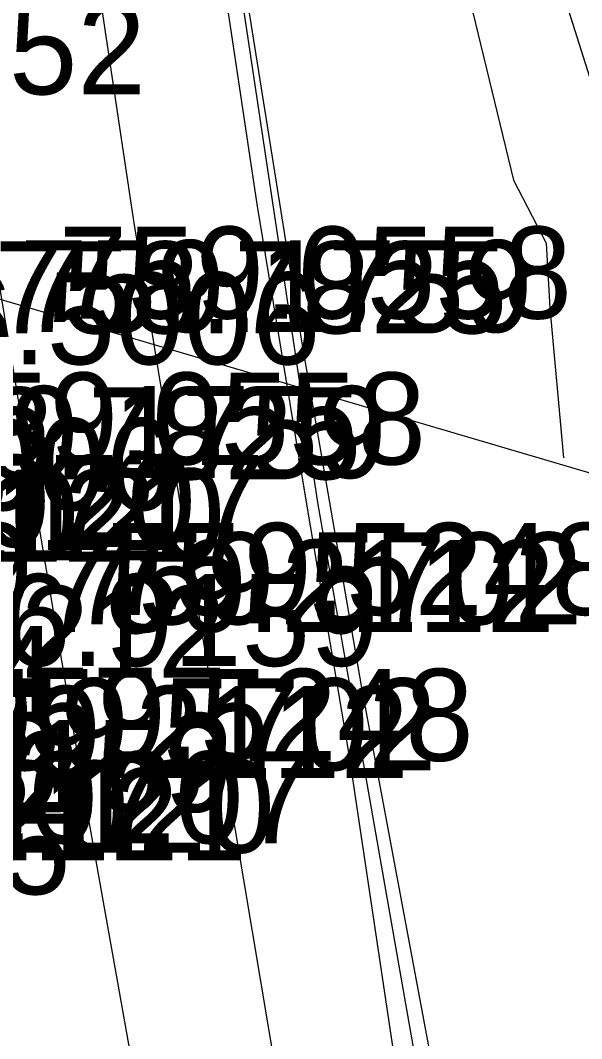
# Model space of a CAD drawing. Extents: x 1602514 to 1609837, y 863887 to 871157.
# Drawn here: x 1604454.2 to 1604500.3, y 869154.8 to 869238.5 of the extents above; entities that cross this region are included whole.
import ezdxf

# ---------------------------------------------------------------- set-up
doc = ezdxf.new("R2010")
doc.units = 0
for name, color, linetype in [('Default', 7, 'Continuous'), ('Survey-Centerline', 7, 'Continuous'), ('Survey-Edge of pavement', 7, 'Continuous'), ('Survey-Ridge Lines', 7, 'Continuous'), ('Survey-Safety', 7, 'Continuous'), ('Survey-Shoulders', 7, 'Continuous'), ('Survey-Text-Elevation', 7, 'Continuous'), ('Survey-Text-Feature', 7, 'Continuous'), ('Survey-Text-Name and Number', 7, 'Continuous')]:
    doc.layers.add(name, color=color, linetype=linetype)

msp = doc.modelspace()

# ---------------------------------------------------------------- linework, layer by layer
at = {"layer": 'Default'}
msp.add_lwpolyline([(1604313.362, 869256.631), (1604520.343, 869195.624)], dxfattribs=at)
msp.add_lwpolyline([(1604313.362, 869256.631), (1604520.343, 869195.624)], dxfattribs=at)
at = {"layer": 'Survey-Centerline'}
msp.add_lwpolyline([(1604518.877, 868907.989), (1604512.233, 868932.089), (1604505.818, 868956.249), (1604499.787, 868980.511), (1604494.063, 869004.854), (1604489.154, 869026.648), (1604483.739, 869051.058), (1604478.869, 869075.576), (1604473.611, 869100.017), (1604468.788, 869124.544), (1604464.064, 869149.091), (1604459.671, 869173.704), (1604455.931, 869195.783), (1604451.864, 869220.458), (1604448.166, 869245.183), (1604445.82, 869260.239), (1604442.753, 869285.054)], dxfattribs=at)
msp.add_lwpolyline([(1604518.877, 868907.989), (1604512.233, 868932.089), (1604505.818, 868956.249), (1604499.787, 868980.511), (1604494.063, 869004.854), (1604489.154, 869026.648), (1604483.739, 869051.058), (1604478.869, 869075.576), (1604473.611, 869100.017), (1604468.788, 869124.544), (1604464.064, 869149.091), (1604459.671, 869173.704), (1604455.931, 869195.783), (1604451.864, 869220.458), (1604448.166, 869245.183), (1604445.82, 869260.239), (1604442.753, 869285.054)], dxfattribs=at)
at = {"layer": 'Survey-Edge of pavement'}
msp.add_lwpolyline([(1604529.925, 868910.903), (1604523.28, 868935.003), (1604516.866, 868959.164), (1604510.835, 868983.425), (1604505.111, 869007.768), (1604500.36, 869028.874), (1604494.946, 869053.284), (1604489.92, 869077.771), (1604484.895, 869102.258), (1604480.072, 869126.785), (1604475.349, 869151.332), (1604471.213, 869175.996), (1604467.592, 869197.367), (1604463.525, 869222.042), (1604459.827, 869246.767), (1604457.481, 869261.823), (1604454.411, 869286.656)], dxfattribs=at)
msp.add_lwpolyline([(1604529.925, 868910.903), (1604523.28, 868935.003), (1604516.866, 868959.164), (1604510.835, 868983.425), (1604505.111, 869007.768), (1604500.36, 869028.874), (1604494.946, 869053.284), (1604489.92, 869077.771), (1604484.895, 869102.258), (1604480.072, 869126.785), (1604475.349, 869151.332), (1604471.213, 869175.996), (1604467.592, 869197.367), (1604463.525, 869222.042), (1604459.827, 869246.767), (1604457.481, 869261.823), (1604454.411, 869286.656)], dxfattribs=at)
at = {"layer": 'Survey-Ridge Lines'}
for points in [[(1604491.095, 869268.348), (1604494.652, 869252.615), (1604498.89, 869240.478), (1604503.42, 869226.187), (1604502.973, 869220.871), (1604504.051, 869215.798), (1604506.944, 869204.018)], [(1604491.095, 869268.348), (1604494.652, 869252.615), (1604498.89, 869240.478), (1604503.42, 869226.187), (1604502.973, 869220.871), (1604504.051, 869215.798), (1604506.944, 869204.018)], [(1604483.353, 869267.184), (1604486.769, 869251.187), (1604491.38, 869239.175), (1604494.736, 869225.379), (1604497.407, 869220.209), (1604497.731, 869214.893), (1604498.83, 869202.541)], [(1604483.353, 869267.184), (1604486.769, 869251.187), (1604491.38, 869239.175), (1604494.736, 869225.379), (1604497.407, 869220.209), (1604497.731, 869214.893), (1604498.83, 869202.541)], [(1604470.475, 869265.248), (1604471.538, 869248.429), (1604477.332, 869211.973), (1604479.596, 869199.027), (1604482.206, 869183.789), (1604487.792, 869153.847), (1604491.373, 869131.01), (1604494.845, 869113.169), (1604498.345, 869097.089), (1604505.473, 869064.645), (1604510.387, 869043.447), (1604514.419, 869021.074), (1604519.12, 868998.568), (1604525.527, 868974.367), (1604550.426, 868878.975)], [(1604470.475, 869265.248), (1604471.538, 869248.429), (1604477.332, 869211.973), (1604479.596, 869199.027), (1604482.206, 869183.789), (1604487.792, 869153.847), (1604491.373, 869131.01), (1604494.845, 869113.169), (1604498.345, 869097.089), (1604505.473, 869064.645), (1604510.387, 869043.447), (1604514.419, 869021.074), (1604519.12, 868998.568), (1604525.527, 868974.367), (1604550.426, 868878.975)]]:
    msp.add_lwpolyline(points, dxfattribs=at)
at = {"layer": 'Survey-Safety'}
msp.add_lwpolyline([(1604469.759, 869258.065), (1604478.631, 869198.865), (1604486.571, 869153.586), (1604490.762, 869130.88), (1604497.255, 869096.853), (1604503.718, 869064.292), (1604508.212, 869042.947), (1604523.826, 868973.924), (1604532.558, 868939.44), (1604539.388, 868913.424), (1604549.144, 868878.537), (1604555.923, 868855.79), (1604566.894, 868819.918), (1604582.884, 868772.334)], dxfattribs=at)
msp.add_lwpolyline([(1604469.759, 869258.065), (1604478.631, 869198.865), (1604486.571, 869153.586), (1604490.762, 869130.88), (1604497.255, 869096.853), (1604503.718, 869064.292), (1604508.212, 869042.947), (1604523.826, 868973.924), (1604532.558, 868939.44), (1604539.388, 868913.424), (1604549.144, 868878.537), (1604555.923, 868855.79), (1604566.894, 868819.918), (1604582.884, 868772.334)], dxfattribs=at)
at = {"layer": 'Survey-Shoulders'}
msp.add_lwpolyline([(1604538.364, 868913.129), (1604531.719, 868937.229), (1604525.919, 868961.552), (1604519.888, 868985.814), (1604514.164, 869010.156), (1604509.544, 869030.698), (1604504.791, 869055.239), (1604499.61, 869079.695), (1604494.74, 869104.213), (1604489.674, 869128.692), (1604484.951, 869153.24), (1604481.254, 869177.991), (1604477.736, 869198.744), (1604473.668, 869223.419), (1604469.97, 869248.145), (1604467.957, 869263.246), (1604464.885, 869288.096)], dxfattribs=at)
msp.add_lwpolyline([(1604538.364, 868913.129), (1604531.719, 868937.229), (1604525.919, 868961.552), (1604519.888, 868985.814), (1604514.164, 869010.156), (1604509.544, 869030.698), (1604504.791, 869055.239), (1604499.61, 869079.695), (1604494.74, 869104.213), (1604489.674, 869128.692), (1604484.951, 869153.24), (1604481.254, 869177.991), (1604477.736, 869198.744), (1604473.668, 869223.419), (1604469.97, 869248.145), (1604467.957, 869263.246), (1604464.885, 869288.096)], dxfattribs=at)

# ---------------------------------------------------------------- texts
at = {"layer": 'Survey-Text-Elevation'}
for s, p in [('755.5652', (1604422.35, 869232.445)), ('759.0558', (1604457.37, 869213.999)), ('758.7825', (1604452.061, 869212.783)), ('759.1759', (1604454.14, 869212.887)), ('756.5006', (1604436.693, 869210.237)), ('759.0558', (1604445.37, 869201.999)), ('758.7825', (1604440.061, 869200.783)), ('759.1759', (1604442.14, 869200.887)), ('756.5006', (1604424.693, 869198.237)), ('759.5248', (1604461.293, 869189.628)), ('759.2112', (1604455.963, 869188.227)), ('759.5702', (1604458.244, 869188.853)), ('756.9159', (1604441.469, 869185.431)), ('756.3212', (1604428.945, 869184.468)), ('757.3194', (1604415.08, 869181.163)), ('759.5248', (1604449.293, 869177.628)), ('759.5702', (1604446.244, 869176.853)), ('759.2112', (1604443.963, 869176.227)), ('756.9159', (1604429.469, 869173.431)), ('756.3212', (1604416.945, 869172.468))]:
    msp.add_text(s, height=7.56, dxfattribs=at).set_placement(p)
at = {"layer": 'Survey-Text-Feature'}
for s, p in [('207', (1604445.37, 869195.219)), ('207', (1604457.37, 869195.219)), ('121', (1604440.061, 869194.003)), ('120', (1604442.14, 869194.107)), ('121', (1604452.061, 869194.003)), ('120', (1604454.14, 869194.107)), ('207', (1604449.293, 869170.848)), ('207', (1604461.293, 869170.848)), ('120', (1604446.244, 869170.073)), ('120', (1604458.244, 869170.073)), ('121', (1604443.963, 869169.447)), ('121', (1604455.963, 869169.447)), ('725', (1604441.469, 869166.651))]:
    msp.add_text(s, height=7.56, dxfattribs=at).set_placement(p)
at = {"layer": 'Survey-Text-Name and Number'}
for p in [(1604432.749, 869189.628), (1604432.749, 869177.628)]:
    msp.add_text('2079', height=7.56, dxfattribs=at).set_placement(p)

doc.saveas('drawing.dxf')
